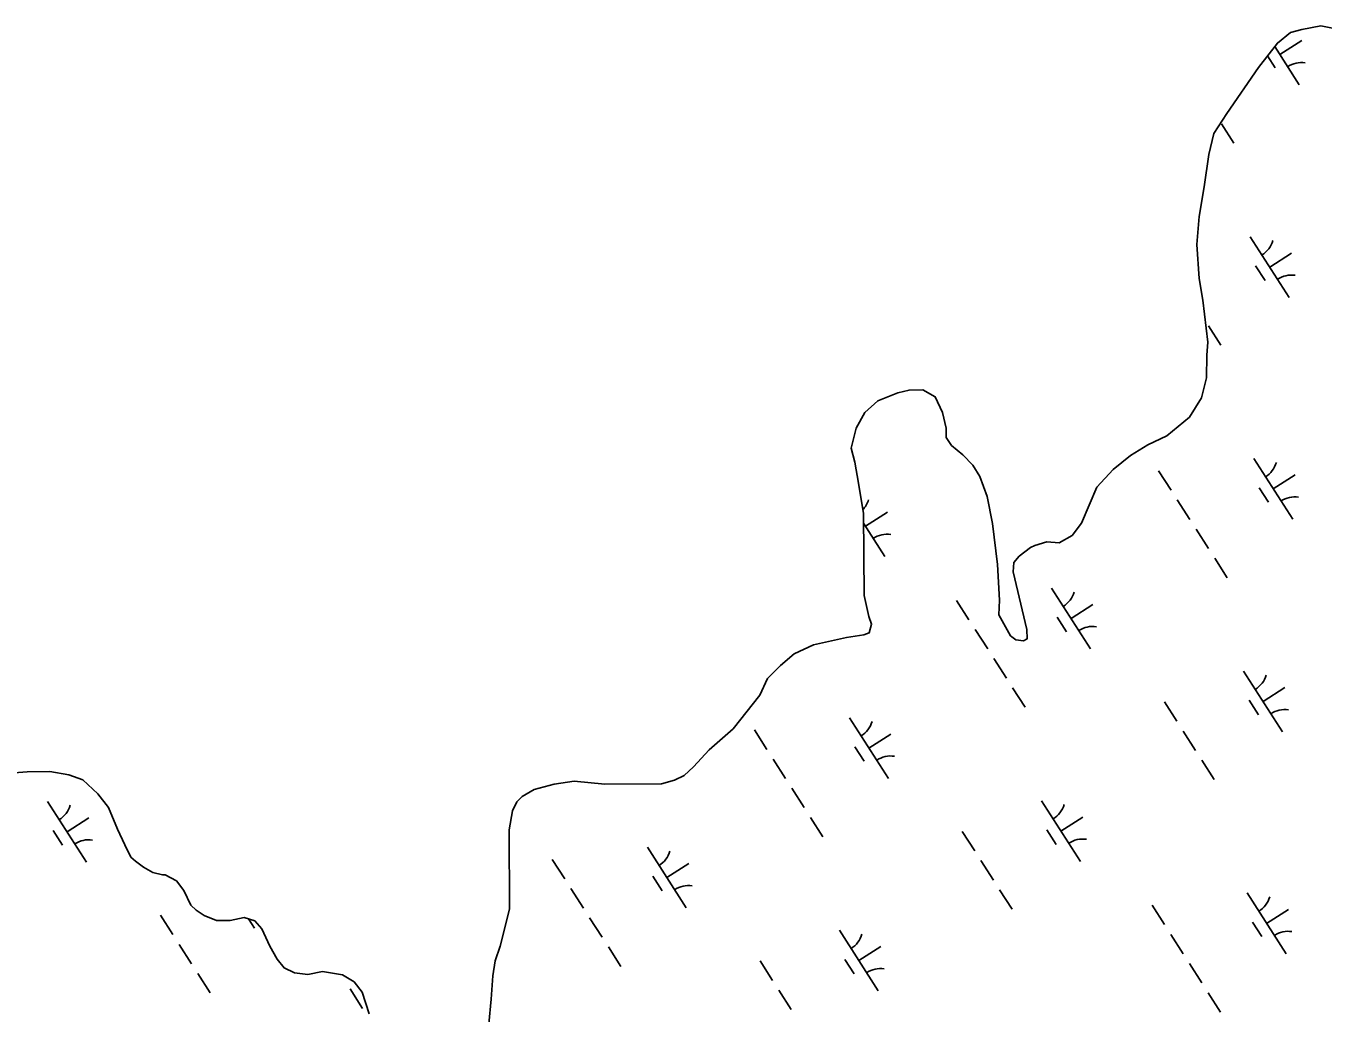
# Model space of a CAD drawing. Extents: x 3962991 to 3983549, y 181631 to 204078.
# Drawn here: x 3976425 to 3977324, y 192721 to 193405 of the extents above; entities that cross this region are included whole.
import ezdxf

# ---------------------------------------------------------------- set-up
doc = ezdxf.new("R2010")
doc.units = 0
doc.layers.add('V-WETL-SWMP', color=7, linetype='Continuous')

msp = doc.modelspace()

# ---------------------------------------------------------------- linework, layer by layer
at = {"layer": 'V-WETL-SWMP'}
for p, q in [((3977294.15, 193385.03), (3977309.31, 193394.74)), ((3977285.63, 193384.03), (3977290.9, 193375.81)), ((3977290.62, 193390.54), (3977307.65, 193363.98)), ((3977253.64, 193336.99), (3977262.27, 193323.52)), ((3977273.65, 193258.76), (3977300.64, 193216.67)), ((3977287.15, 193237.71), (3977302.3, 193247.43)), ((3977277.41, 193238.6), (3977283.89, 193228.5)), ((3977244.65, 193197.05), (3977253.29, 193183.58)), ((3977276.07, 193105.03), (3977303.06, 193062.94)), ((3977210.19, 193096.56), (3977218.82, 193083.09)), ((3977289.56, 193083.99), (3977304.72, 193093.7)), ((3977279.83, 193084.88), (3977286.31, 193074.77)), ((3977223.14, 193076.36), (3977231.78, 193062.89)), ((3977005.68, 193060.35), (3977020.57, 193037.12)), ((3977007.08, 193058.17), (3977022.24, 193067.88)), ((3977236.1, 193056.15), (3977244.73, 193042.68)), ((3977249.05, 193035.95), (3977257.68, 193022.48)), ((3977136.04, 193015.26), (3977163.02, 192973.17)), ((3977070.16, 193006.79), (3977078.79, 192993.32)), ((3977149.53, 192994.22), (3977164.68, 193003.93)), ((3977139.8, 192995.1), (3977146.27, 192985)), ((3977083.11, 192986.58), (3977091.75, 192973.11)), ((3977096.06, 192966.38), (3977104.7, 192952.91)), ((3977269.06, 192957.72), (3977296.05, 192915.63)), ((3977109.02, 192946.17), (3977117.65, 192932.7)), ((3977282.56, 192936.67), (3977297.71, 192946.39)), ((3977214.16, 192936.42), (3977222.79, 192922.95)), ((3977272.82, 192937.56), (3977279.3, 192927.46)), ((3976996.01, 192925.49), (3977022.99, 192883.4)), ((3976930.13, 192917.01), (3976938.76, 192903.54)), ((3977227.11, 192916.22), (3977235.75, 192902.75)), ((3977009.5, 192904.44), (3977024.65, 192914.16)), ((3976999.77, 192905.33), (3977006.24, 192895.23)), ((3976943.08, 192896.81), (3976951.71, 192883.34)), ((3977240.06, 192896.01), (3977248.7, 192882.54)), ((3976956.03, 192876.6), (3976964.67, 192863.13)), ((3976440.47, 192867.43), (3976467.46, 192825.34)), ((3977129.03, 192867.95), (3977156.02, 192825.85)), ((3976453.96, 192846.39), (3976469.12, 192856.1)), ((3976968.98, 192856.4), (3976977.62, 192842.93)), ((3977142.52, 192846.9), (3977157.68, 192856.61)), ((3976444.23, 192847.27), (3976450.71, 192837.17)), ((3977074.13, 192846.65), (3977082.76, 192833.18)), ((3977132.79, 192847.79), (3977139.27, 192837.68)), ((3976855.97, 192835.71), (3976882.96, 192793.62)), ((3976790.09, 192827.24), (3976798.73, 192813.77)), ((3977087.08, 192826.44), (3977095.71, 192812.98)), ((3976869.47, 192814.67), (3976884.62, 192824.38)), ((3976859.73, 192815.56), (3976866.21, 192805.45)), ((3976803.05, 192807.04), (3976811.68, 192793.57)), ((3977100.03, 192806.24), (3977108.67, 192792.77)), ((3977271.48, 192803.99), (3977298.47, 192761.9)), ((3977205.6, 192795.52), (3977214.23, 192782.05)), ((3977284.97, 192782.95), (3977300.13, 192792.66)), ((3976518.59, 192788.6), (3976527.22, 192775.13)), ((3976579.65, 192785.99), (3976583.73, 192779.63)), ((3976816, 192786.83), (3976824.64, 192773.36)), ((3977275.24, 192783.84), (3977281.72, 192773.73)), ((3976989, 192778.17), (3977015.98, 192736.08)), ((3977218.55, 192775.32), (3977227.19, 192761.85)), ((3976531.54, 192768.39), (3976540.18, 192754.92)), ((3976828.95, 192766.63), (3976837.59, 192753.16)), ((3977002.49, 192757.13), (3977017.65, 192766.84)), ((3976934.09, 192756.88), (3976942.73, 192743.41)), ((3976992.76, 192758.01), (3976999.23, 192747.91)), ((3977231.51, 192755.11), (3977240.14, 192741.64)), ((3976544.49, 192748.19), (3976553.13, 192734.72)), ((3976650.06, 192737.47), (3976658.7, 192724)), ((3976947.05, 192736.67), (3976955.68, 192723.2)), ((3977244.46, 192734.91), (3977253.09, 192721.44))]:
    msp.add_line(p, q, dxfattribs=at)
for points in [[(3977240.81, 193214.73), (3977238.22, 193229.81), (3977236.73, 193253.37), (3977238.32, 193272.73), (3977241.71, 193293.32), (3977245.07, 193315.72), (3977248.53, 193330.26), (3977257.43, 193344.27), (3977279.43, 193375.95), (3977292.52, 193393.03), (3977301.5, 193400.39), (3977309.34, 193402.29), (3977322.61, 193404.86), (3977339.57, 193401.43)], [(3976746.21, 192713.36), (3976747.82, 192730.3), (3976748.84, 192746.63), (3976750.53, 192756.93), (3976754.04, 192767.24), (3976760.39, 192792.7), (3976760.35, 192847.7), (3976762.62, 192861.02), (3976765.57, 192867.1), (3976769.15, 192870.77), (3976777.56, 192875.7), (3976791.41, 192879.49), (3976805.29, 192881.47), (3976826.47, 192879.3), (3976865.75, 192879.75), (3976874.79, 192882.28), (3976881.4, 192885.38), (3976887.98, 192891.5), (3976898.72, 192903.11), (3976915.47, 192917.8), (3976933.94, 192940.99), (3976939.25, 192952.53), (3976948.2, 192961.7), (3976957.78, 192969.67), (3976971.01, 192975.87), (3976993.92, 192980.97), (3977005.98, 192982.93), (3977009.59, 192984.18), (3977011.33, 192990.24), (3977009.46, 192995.66), (3977006.27, 193010.13), (3977005.61, 193066.93), (3977002.34, 193088.05), (3976999.75, 193102.53), (3976997.22, 193112.17), (3977000.69, 193126.11), (3977006.6, 193137.06), (3977015.58, 193145.02), (3977029.41, 193150.62), (3977037.25, 193152.52), (3977046.92, 193152.64), (3977055.43, 193147.9), (3977060.39, 193137.08), (3977062.94, 193126.23), (3977063.02, 193119.58), (3977066.7, 193114.19), (3977074.64, 193107.63), (3977081.37, 193100.46), (3977086.3, 193092.65), (3977091.29, 193078.81), (3977095.14, 193060.12), (3977098.49, 193031.75), (3977099.99, 193006.99), (3977099.5, 192996.71), (3977107.53, 192982.3), (3977111.19, 192979.32), (3977116.63, 192978.78), (3977119.04, 192980.01), (3977118.96, 192986.66), (3977109.43, 193026.44), (3977109.96, 193033.1), (3977113.53, 193037.37), (3977121.32, 193043.5), (3977124.33, 193044.75), (3977132.76, 193047.26), (3977141.23, 193046.76), (3977150.24, 193051.7), (3977156.79, 193060.23), (3977167.37, 193085.14), (3977178.71, 193097.36), (3977190.69, 193107.17), (3977202.69, 193114.56), (3977215.92, 193120.76), (3977231.48, 193133.63), (3977239.79, 193147.03), (3977243.25, 193160.97), (3977243.67, 193176.69), (3977244.17, 193185.76), (3977240.81, 193214.73)], [(3976408.14, 192886.51), (3976426.25, 192887.93), (3976441.97, 192888.11), (3976455.29, 192885.85), (3976465, 192882.34), (3976475.39, 192872.79), (3976482.75, 192863.2), (3976488.97, 192848.17), (3976493.93, 192837.34), (3976498.26, 192828.93), (3976501.32, 192825.95), (3976506.81, 192821.78), (3976513.5, 192818.23), (3976520.17, 192816.49), (3976521.98, 192816.52), (3976529.88, 192812.38), (3976534.79, 192805.79), (3976539.75, 192795.57), (3976543.42, 192791.99), (3976548.9, 192788.42), (3976557.4, 192784.9), (3976567.07, 192785.01), (3976576.72, 192786.93), (3976584, 192784.6), (3976588.9, 192779.22)], [(3976588.9, 192779.22), (3976594.48, 192767.2), (3976599.42, 192758.19), (3976604.32, 192752.2), (3976611.62, 192748.66), (3976620.69, 192747.55), (3976630.95, 192749.49), (3976644.87, 192747.23), (3976652.79, 192742.49), (3976658.31, 192735.3), (3976663.32, 192720.25)]]:
    msp.add_lwpolyline(points, dxfattribs=at)
for centre, start, end in [((3977309.26, 193361.9), 81.89186, 123.43552), ((3977272.44, 193261.09), 301.89187, 343.43553), ((3977302.25, 193214.59), 81.89186, 123.43552), ((3977274.86, 193107.37), 301.89187, 343.43553), ((3977304.67, 193060.86), 81.89186, 123.43552), ((3976992.37, 193081.55), 316.76183, 343.43553), ((3977022.19, 193035.04), 81.89186, 123.43552), ((3977134.82, 193017.6), 301.89187, 343.43553), ((3977164.64, 192971.09), 81.89186, 123.43552), ((3977267.85, 192960.05), 301.89187, 343.43553), ((3977297.66, 192913.55), 81.89186, 123.43552), ((3976994.79, 192927.82), 301.89187, 343.43553), ((3977024.61, 192881.32), 81.89186, 123.43552), ((3976439.25, 192869.77), 301.89187, 343.43553), ((3977127.82, 192870.28), 301.89187, 343.43553), ((3976469.07, 192823.26), 81.89186, 123.43552), ((3977157.63, 192823.77), 81.89186, 123.43552), ((3976854.76, 192838.05), 301.89187, 343.43553), ((3976884.57, 192791.54), 81.89186, 123.43552), ((3977270.26, 192806.33), 301.89187, 343.43553), ((3976987.78, 192780.51), 301.89187, 343.43553), ((3977300.08, 192759.82), 81.89186, 123.43552), ((3977017.6, 192734), 81.89186, 123.43552)]:
    msp.add_arc(centre, 17.62, start, end, dxfattribs=at)

doc.saveas('drawing.dxf')
